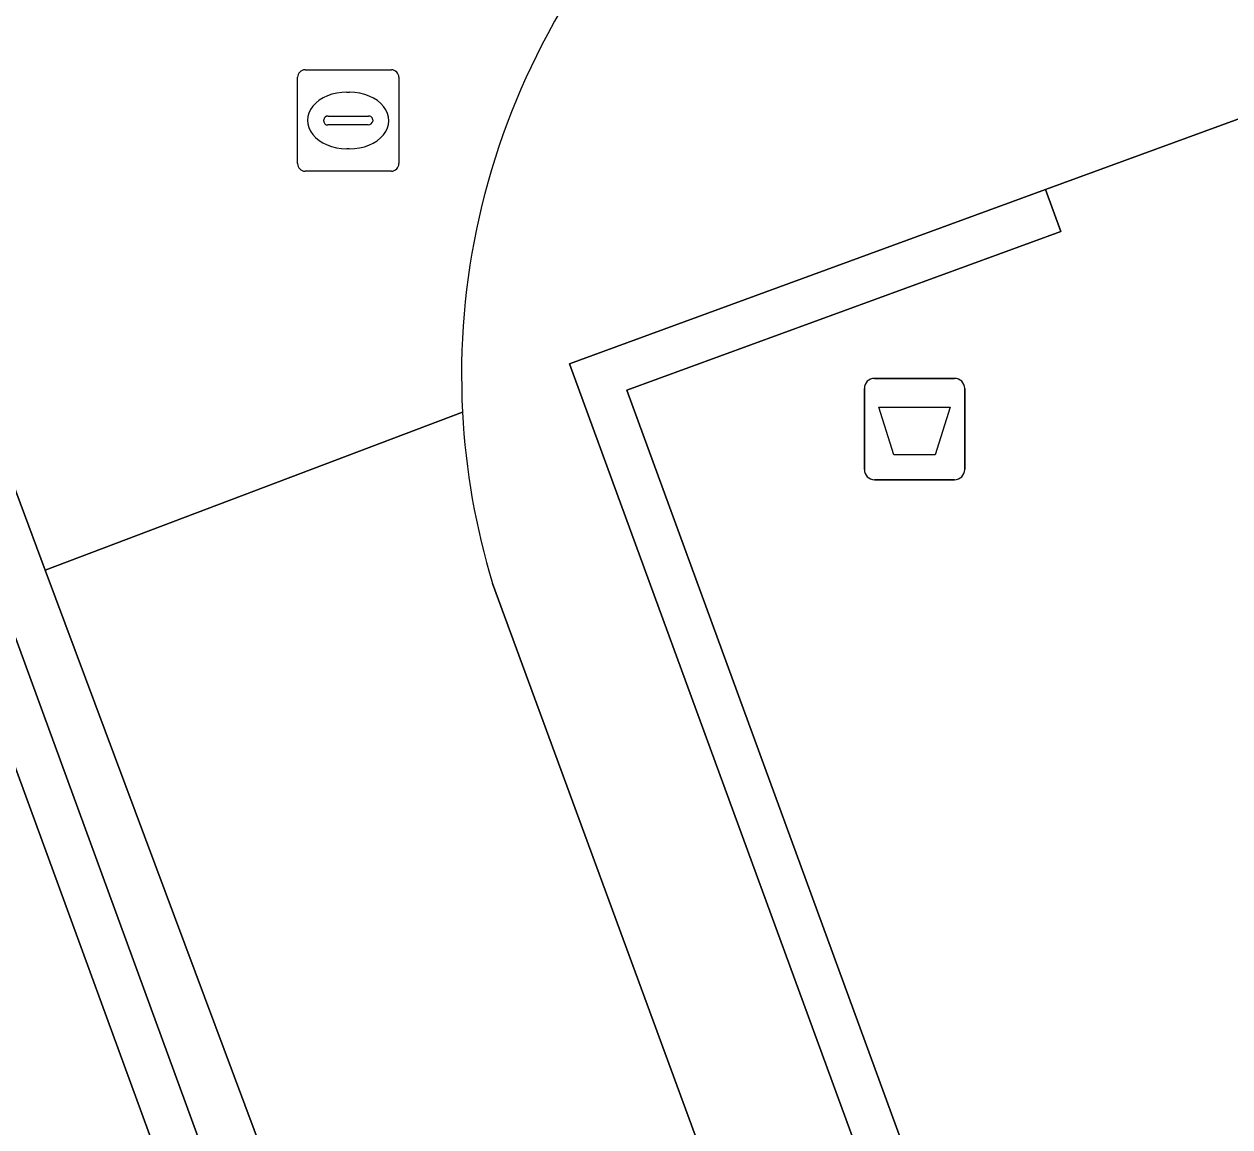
# Model space of a CAD drawing. Extents: x 160806 to 161707, y 383696 to 384148.
# Drawn here: x 161045.5 to 161057.39, y 383891.12 to 383902 of the extents above; entities that cross this region are included whole.
import ezdxf

# ---------------------------------------------------------------- set-up
doc = ezdxf.new("R2010")
doc.units = 0
for name, color, linetype in [('IMGEO_Afvalbak', 7, 'Continuous'), ('IMGEO_Muur', 7, 'Continuous'), ('IMGEO_Rijbaan_lokaal_gesloten', 7, 'Continuous'), ('IMGEO_Rijbaan_lokaal_open', 7, 'Continuous'), ('IMGEO_Rioolput', 7, 'Continuous'), ('IMGEO_Terreindeel_gesloten', 7, 'Continuous'), ('IMGEO_Voetpad_open', 7, 'Continuous')]:
    doc.layers.add(name, color=color, linetype=linetype)

msp = doc.modelspace()

# ---------------------------------------------------------------- linework, layer by layer
at = {"layer": 'IMGEO_Afvalbak'}
for p, q in [((161053.788, 383897.607), (161053.788, 383898.407)), ((161053.788, 383898.407), (161053.788, 383897.607)), ((161053.888, 383898.507), (161054.678, 383898.507)), ((161054.678, 383898.507), (161053.888, 383898.507)), ((161054.778, 383898.407), (161054.778, 383897.607)), ((161054.778, 383897.607), (161054.778, 383898.407)), ((161054.678, 383897.507), (161053.888, 383897.507)), ((161053.888, 383897.507), (161054.678, 383897.507))]:
    msp.add_line(p, q, dxfattribs=at)
msp.add_lwpolyline([(161053.931, 383898.221), (161054.635, 383898.221), (161054.486, 383897.751), (161054.08, 383897.751), (161053.931, 383898.221)], dxfattribs=at)
for centre, start, end in [((161053.888, 383898.407), 90, 180), ((161053.888, 383898.407), 90, 180), ((161054.678, 383898.407), 0, 90), ((161054.678, 383898.407), 360, 90), ((161053.888, 383897.607), 180, 270), ((161053.888, 383897.607), 180, 270), ((161054.678, 383897.607), 270, 0), ((161054.678, 383897.607), 270, 0)]:
    msp.add_arc(centre, 0.1, start, end, dxfattribs=at)
at = {"layer": 'IMGEO_Muur'}
msp.add_lwpolyline([(161050.88, 383898.651), (161056.013, 383884.618), (161056.426, 383884.769), (161056.247, 383885.258), (161051.444, 383898.39), (161055.727, 383899.958), (161055.575, 383900.371)], close=True, dxfattribs=at)
msp.add_lwpolyline([(161013.799, 383866.435), (161022.306, 383869.548), (161021.688, 383871.202), (161032.978, 383875.401), (161032.68, 383876.125), (161042.216, 383879.644), (161042.507, 383878.908), (161050.563, 383881.852), (161044.504, 383898.422), (161044.091, 383898.271), (161049.999, 383882.114), (161042.759, 383879.468), (161042.467, 383880.206), (161032.1, 383876.38), (161032.398, 383875.655), (161021.122, 383871.461), (161021.739, 383869.809), (161014.061, 383867)], dxfattribs=at)
at = {"layer": 'IMGEO_Rijbaan_lokaal_gesloten'}
msp.add_lwpolyline([(161060.631, 383907.756), (161066.551, 383909.97), (161065.506, 383912.776), (161064.49, 383915.503), (161058.534, 383913.302), (161053.421, 383911.413), (161053.4, 383911.47), (161049.695, 383910.101), (161043.72, 383907.911), (161043.624, 383908.173), (161042.42, 383907.727), (161033.437, 383904.394), (161034.783, 383900.781), (161036.286, 383901.335), (161039.086, 383901.965), (161041.846, 383901.934), (161043.103, 383901.391), (161044.432, 383899.991), (161044.961, 383898.608), (161045.706, 383896.613), (161049.823, 383898.173)], dxfattribs=at)
for centre, radius, start, end in [((161058.187, 383897.914), 8.517, 121.4251, 152.0354), ((161056.907, 383898.54), 7.093, 151.6541, 182.9669)]:
    msp.add_arc(centre, radius, start, end, dxfattribs=at)
at = {"layer": 'IMGEO_Rijbaan_lokaal_open'}
for points in [[(161049.823, 383898.173), (161045.706, 383896.613), (161050.33, 383884.228)], [(161054.141, 383885.531), (161050.119, 383896.482)]]:
    msp.add_lwpolyline(points, dxfattribs=at)
msp.add_arc((161056.964, 383898.552), 7.151, 183.0348, 196.8226, dxfattribs=at)
at = {"layer": 'IMGEO_Rioolput'}
for p, q in [((161048.27, 383901.552), (161049.122, 383901.552)), ((161048.195, 383900.626), (161048.195, 383901.478)), ((161049.196, 383901.478), (161049.196, 383900.626)), ((161048.683, 383901.332), (161048.708, 383901.332)), ((161048.454, 383901.046), (161048.454, 383901.058)), ((161048.497, 383901.095), (161048.895, 383901.095)), ((161048.938, 383901.058), (161048.938, 383901.046)), ((161048.892, 383901.009), (161048.494, 383901.009)), ((161048.706, 383900.772), (161048.681, 383900.772)), ((161049.122, 383900.552), (161048.27, 383900.552))]:
    msp.add_line(p, q, dxfattribs=at)
for points in [[(161048.27, 383901.552), (161049.122, 383901.552)], [(161048.195, 383900.626), (161048.195, 383901.478)], [(161049.196, 383901.478), (161049.196, 383900.626)], [(161049.122, 383900.552), (161048.27, 383900.552)]]:
    msp.add_lwpolyline(points, dxfattribs=at)
for centre, radius, start, end in [((161048.272, 383901.476), 0.0765, 91.552, 178.448), ((161048.272, 383901.476), 0.0765, 91.552, 178.448), ((161049.12, 383901.476), 0.0765, 1.552, 88.448), ((161049.12, 383901.476), 0.0765, 1.552, 88.448), ((161048.494, 383901.055), 0.0403, 85.8775, 175.7526), ((161048.491, 383901.045), 0.0366, 178.938, 274.7102), ((161048.895, 383901.052), 0.043, 264.8664, 352.4533), ((161048.899, 383901.057), 0.0386, 1.7309, 96.639), ((161048.272, 383900.628), 0.0765, 181.552, 268.448), ((161048.272, 383900.628), 0.0765, 181.552, 268.448), ((161049.12, 383900.628), 0.0765, 271.552, 358.448), ((161049.12, 383900.628), 0.0765, 271.552, 358.448)]:
    msp.add_arc(centre, radius, start, end, dxfattribs=at)
for centre, major_axis, ratio, start_param, end_param in [((161048.682, 383901.052), (-0.387, 0.002), 0.722429, 4.712389, 7.853982), ((161048.707, 383901.052), (-0.39, 0.002), 0.717154, 1.570796, 4.712389)]:
    msp.add_ellipse(centre, major_axis=major_axis, ratio=ratio, start_param=start_param, end_param=end_param, dxfattribs=at)
at = {"layer": 'IMGEO_Terreindeel_gesloten'}
msp.add_lwpolyline([(161057.923, 383901.231), (161055.575, 383900.371), (161055.727, 383899.958), (161051.444, 383898.39), (161056.247, 383885.258), (161085.633, 383896.162)], dxfattribs=at)
at = {"layer": 'IMGEO_Voetpad_open'}
for points in [[(161050.88, 383898.651), (161055.575, 383900.371), (161057.923, 383901.231), (161062.646, 383902.961), (161060.631, 383907.756), (161055.478, 383905.83), (161053.746, 383905.182)], [(161014.061, 383867), (161021.739, 383869.809), (161021.122, 383871.461), (161032.398, 383875.655), (161032.1, 383876.38), (161042.467, 383880.206), (161042.759, 383879.468), (161049.999, 383882.114), (161044.091, 383898.271), (161044.504, 383898.422), (161044.961, 383898.608), (161044.432, 383899.991), (161043.103, 383901.391), (161041.846, 383901.934), (161039.086, 383901.965), (161036.286, 383901.335), (161034.783, 383900.781), (161000, 383887.972)], [(161054.963, 383884.085), (161056.013, 383884.618), (161050.88, 383898.651)], [(161045.706, 383896.613), (161044.961, 383898.608), (161044.504, 383898.422), (161050.563, 383881.852), (161051.442, 383882.132), (161051.36, 383882.257)], [(161050.33, 383884.228), (161045.706, 383896.613)], [(161050.119, 383896.482), (161054.141, 383885.531)]]:
    msp.add_lwpolyline(points, dxfattribs=at)
for centre, radius, start, end in [((161058.187, 383897.914), 8.517, 121.4251, 152.0354), ((161056.907, 383898.54), 7.093, 151.6541, 182.9669), ((161056.964, 383898.552), 7.151, 183.0348, 196.8226)]:
    msp.add_arc(centre, radius, start, end, dxfattribs=at)

doc.saveas('drawing.dxf')
